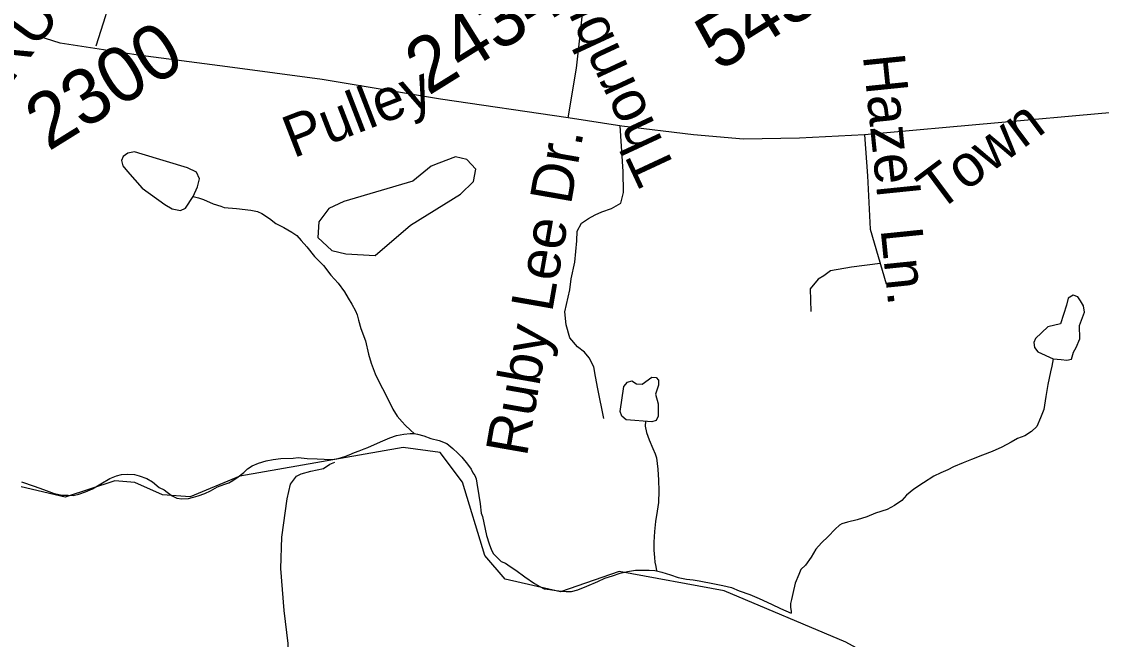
# Model space of a CAD drawing. Extents: x 2001466 to 31450019, y -30647475 to 847247.
# Drawn here: x 2167685 to 2172576, y 789796 to 792595 of the extents above; entities that cross this region are included whole.
import ezdxf

# ---------------------------------------------------------------- set-up
doc = ezdxf.new("R2010")
doc.units = 0
for name, color, linetype in [('Exist Hydrographic Creek Single Shore', 7, 'Continuous'), ('Exist Hydrographic Misc Water Feature', 7, 'Continuous'), ('Exist Road Non-System Type 51', 7, 'Continuous'), ('Exist Road Non-System Type 51 Label', 7, 'Continuous'), ('Exist Road Secondary Type 51 Attributed', 7, 'Continuous'), ('Exist Road Secondary Type 51 Label', 7, 'Continuous'), ('Exist Road Secondary Type 51 Number Label', 7, 'Continuous'), ('Prop Road Primary Interstate Projected Label', 7, 'Continuous')]:
    doc.layers.add(name, color=color, linetype=linetype)

msp = doc.modelspace()

# ---------------------------------------------------------------- linework, layer by layer
at = {"layer": 'Exist Hydrographic Creek Single Shore'}
msp.add_lwpolyline([(2172487.4, 789331.3), (2172470.2, 789356.1), (2172294.3, 789474.6), (2172011.3, 789463.9), (2171902.2, 789561.3), (2171735.3, 789610.7), (2171418.3, 789784.5), (2170867.1, 790015.6), (2170391.2, 790104.2), (2170125.3, 790011.2), (2169875.3, 790068.9), (2169783.2, 790175.7), (2169681.3, 790509.2), (2169580.2, 790642.5), (2169413.3, 790665.6), (2168673.3, 790536.5), (2168448.3, 790442.7), (2168323.3, 790451.8), (2168198.2, 790506.9), (2168106.3, 790515.3), (2167882.2, 790441.2), (2167682.3, 790487.9)], dxfattribs=at)
at = {"layer": 'Exist Hydrographic Misc Water Feature'}
for points in [[(2168462.1, 791802.7), (2168482, 791846.6), (2168490.3, 791883.3), (2168477.4, 791912.7), (2168436.7, 791932.1), (2168230.3, 791994.1), (2168196.6, 792004.5), (2168166.3, 791999.9), (2168145.2, 791984.3), (2168137, 791966), (2168142.5, 791942.1), (2168163.8, 791916.1), (2168230.6, 791840.2), (2168333.5, 791766.9), (2168367.3, 791747.4), (2168404, 791739.1), (2168427, 791750.2), (2168462.1, 791802.7)], [(2169731.6, 791871.1), (2169742.5, 791926.8), (2169701.2, 791970), (2169650.6, 791983.1), (2169573.8, 791954.4), (2169539.8, 791939.9), (2169457.3, 791872.3), (2169143.9, 791780.3), (2169075.5, 791748.2), (2169031.3, 791688.3), (2169025.7, 791617), (2169089.5, 791558.7), (2169152.9, 791543.5), (2169286.5, 791536.2), (2169446, 791673.3), (2169673.1, 791814.1), (2169731.6, 791871.1)], [(2168462.1, 791802.7), (2168486.1, 791796.6), (2168508.2, 791788.8), (2168552.1, 791769.2), (2168586.7, 791759.5), (2168602.5, 791753.5), (2168658.7, 791747.8), (2168722.5, 791740.2), (2168752.4, 791734.4), (2168772.3, 791726.5), (2168806.8, 791702.7), (2168836.5, 791680.7), (2168872.8, 791663.1), (2168909.1, 791641.4), (2168931, 791625.5), (2168951.1, 791603.4), (2168977.2, 791575.5), (2169011.4, 791531.7), (2169051.8, 791490), (2169086, 791446.2), (2169118.4, 791410.6), (2169146.5, 791370.6), (2169164.4, 791342.7), (2169180.6, 791314.7), (2169197, 791285.1), (2169205, 791266.8), (2169210.7, 791243.2), (2169221, 791205.2), (2169241.9, 791149.3), (2169256, 791089.1), (2169268.3, 791047.5), (2169286.2, 790999.7), (2169298.5, 790973.5), (2169318.6, 790933.6), (2169343, 790885.7), (2169365.5, 790840.1), (2169385.2, 790808.3), (2169407.8, 790782.2), (2169421.7, 790766.3), (2169445.7, 790744.4), (2169462.1, 790728.6)], [(2172357, 791066.9), (2172393.4, 791065), (2172419.4, 791061.9), (2172440.2, 791066), (2172449.6, 791098.3), (2172462.1, 791118), (2172478.7, 791158.6), (2172476.6, 791217.9), (2172498.5, 791279.3), (2172494.3, 791307.4), (2172481.8, 791330.3), (2172468.3, 791348), (2172447.5, 791356.3), (2172424.6, 791341.7), (2172417.9, 791310), (2172389.8, 791225.7), (2172333.1, 791211.7), (2172278, 791159.7), (2172269.7, 791140.9), (2172272.8, 791119.1), (2172288.4, 791099.3), (2172357, 791066.9)], [(2172357, 791066.9), (2172351.3, 791034.9), (2172345.8, 791008.6), (2172333.5, 790950.8), (2172324, 790896.6), (2172314.4, 790838.4), (2172300.4, 790800.8), (2172283.2, 790760.4), (2172259, 790738.5), (2172229.5, 790718.3), (2172195, 790706), (2172167.4, 790689.9), (2172125.3, 790667.8), (2172081.7, 790647.3), (2172037.8, 790631.2), (2171987.5, 790610.8), (2171950, 790596.6), (2171906.1, 790578.5), (2171879.9, 790564.2), (2171848.3, 790550.3), (2171816.1, 790536.1), (2171770.4, 790505.7), (2171726.5, 790477.4), (2171692.5, 790449.3), (2171671.1, 790425.3), (2171638.9, 790403), (2171605.3, 790384.6), (2171553.2, 790368.5), (2171513.7, 790352.2), (2171469.6, 790338.2), (2171425.5, 790327.8), (2171399.9, 790319.5), (2171389.8, 790313.7), (2171369.9, 790295.6), (2171337.7, 790263.2), (2171308, 790233.2), (2171282.2, 790205.1), (2171260.4, 790169), (2171234.8, 790132.7), (2171214.5, 790112.6), (2171204.9, 790090.6), (2171189.3, 790050.8), (2171177.4, 790004.7), (2171171.4, 789976.4), (2171167.5, 789958.3), (2171167.5, 789940.4), (2171170, 789924.7), (2171170, 789914.5)], [(2170567.6, 790808.1), (2170559.3, 790787.7), (2170539.9, 790781.9), (2170422.5, 790791.5), (2170403.1, 790807.1), (2170396.2, 790828.9), (2170412.8, 790942.3), (2170429.4, 790961.3), (2170448.7, 790967.1), (2170469.5, 790954.4), (2170495, 790952.3), (2170539.9, 790983.7), (2170559.3, 790983.4), (2170569, 790971.3), (2170569, 790947.4), (2170556.5, 790907.7), (2170567.6, 790863.1), (2170567.6, 790808.1)], [(2170510.6, 790784.3), (2170509.3, 790762.5), (2170515.3, 790734.4), (2170528, 790700.5), (2170543.8, 790660.7), (2170553.8, 790636.9), (2170560.2, 790618.9), (2170566.3, 790566.8), (2170568.8, 790517), (2170570.8, 790468.8), (2170569.2, 790417.1), (2170563.2, 790377), (2170555.7, 790330.8), (2170551.8, 790285.1), (2170548.5, 790236.9), (2170548.5, 790200.8), (2170550.7, 790166.8), (2170553, 790146.9), (2170556.9, 790126.9), (2170560.8, 790106.8)], [(2167683.9, 790510.6), (2167741.7, 790490.9), (2167783.8, 790475.2), (2167832, 790457.4), (2167868, 790449.5), (2167895.9, 790449.7), (2167918.3, 790448), (2167943.9, 790454.3), (2167974.1, 790464.3), (2168005.8, 790478.5), (2168044, 790500.8), (2168083.5, 790524.8), (2168113.7, 790536.9), (2168137.7, 790543), (2168165.2, 790545.3), (2168195.5, 790543.6), (2168217.4, 790537.5), (2168251.7, 790525.8), (2168277.5, 790510.1), (2168307.7, 790484), (2168329.8, 790474.2), (2168363.7, 790448.4), (2168388.1, 790436.6), (2168410, 790432.9), (2168440.1, 790434.8), (2168463.5, 790441), (2168483.8, 790447.3), (2168514, 790457.3), (2168539.8, 790469.6), (2168571.6, 790487.5), (2168601.3, 790497.6), (2168623.7, 790506), (2168641.3, 790515.9), (2168665.3, 790532.2), (2168691.1, 790552.2), (2168707.1, 790568.5), (2168729.1, 790582.6), (2168756.9, 790594.6), (2168793, 790605), (2168824.6, 790611.1), (2168858.4, 790615.3), (2168915, 790617.4), (2168936.6, 790619.8), (2168978.8, 790615.8), (2169022.7, 790614), (2169054.7, 790612.4), (2169090.6, 790610.7), (2169118.9, 790616.5), (2169148.2, 790624.7), (2169168.7, 790633), (2169192.5, 790643.2), (2169214.2, 790651.2), (2169236.4, 790659.2), (2169252.3, 790665.4), (2169310.2, 790691.9), (2169352, 790709.9), (2169382.1, 790719.9), (2169415.8, 790726.2), (2169444.3, 790728.4), (2169462.1, 790728.6)], [(2169462.1, 790728.6), (2169477.9, 790726.6), (2169506, 790719.1), (2169538, 790706.9), (2169575.9, 790697.1), (2169610.2, 790683.4), (2169638.5, 790661.7), (2169660.2, 790639.8), (2169678.4, 790622), (2169704.7, 790590), (2169720.5, 790568.2), (2169728.7, 790550.3), (2169736.9, 790538.1), (2169743, 790524.2), (2169746.9, 790504.1), (2169755.3, 790448.5), (2169761.9, 790410.2), (2169765.8, 790368.2), (2169771.7, 790352.7), (2169790.6, 790266.7), (2169802.5, 790228.8), (2169812.8, 790200.9), (2169822.8, 790184.7), (2169836.7, 790168.8), (2169856.8, 790149.2), (2169876.7, 790141.3), (2169897.4, 790127.2), (2169923.3, 790109.5), (2169963.5, 790079.5), (2170007.3, 790049.7), (2170031.7, 790035.9), (2170051.8, 790025.9), (2170077.5, 790022.1), (2170105.8, 790018.2), (2170129.8, 790014.6), (2170151.7, 790012.9), (2170175.9, 790012.9), (2170204, 790020.8), (2170245.4, 790037.3), (2170295.4, 790059.3), (2170327, 790073.6), (2170361.5, 790083.8), (2170395.3, 790096.1), (2170429.1, 790104.4), (2170464.8, 790110.4), (2170495.2, 790110.7), (2170526.9, 790110.7), (2170553, 790108.8), (2170560.8, 790106.8)], [(2170560.8, 790106.8), (2170585, 790101.2), (2170623.3, 790089.3), (2170659.2, 790077.4), (2170696.9, 790069.6), (2170727.3, 790065.8), (2170753.5, 790061.9), (2170823, 790048.5), (2170861.2, 790040.7), (2170899.5, 790030.9), (2170935.4, 790016.9), (2170983.6, 789999.5), (2171025.6, 789981.8), (2171081.8, 789955.8), (2171122.2, 789936.3), (2171170, 789914.5)]]:
    msp.add_lwpolyline(points, dxfattribs=at)
at = {"layer": 'Exist Road Non-System Type 51'}
for points in [[(2168517.3, 793634.5), (2168511.7, 793568.7), (2168476.2, 793507.5), (2168395.8, 793405.5), (2168296, 793301.1), (2168290.1, 793269.1), (2168280.4, 793240), (2168237.2, 793225.9), (2168181.4, 793166.3), (2168137.5, 793063.9), (2168115.9, 792914.4), (2168098.9, 792782.8), (2168098.5, 792780.9), (2168064.7, 792621.7), (2168020.9, 792483.9)], [(2170321.2, 790796.4), (2170294.9, 790931.9), (2170284.4, 790987.6), (2170276, 791031.7), (2170255, 791071.6), (2170234.1, 791097.8), (2170203, 791121.9), (2170167.9, 791162.9), (2170151.4, 791221.5), (2170145.9, 791280.5), (2170167.9, 791379.3), (2170174.2, 791429.7), (2170190, 791505.3), (2170199.4, 791601.9), (2170201.5, 791646), (2170220.4, 791682.7), (2170253, 791703.8), (2170283.4, 791719.5), (2170312.8, 791733.2), (2170356.8, 791747.9), (2170398.8, 791772), (2170410.4, 791820.3), (2170409.3, 791915.9), (2170396.1, 792123.2)], [(2171503.2, 792082.7), (2171515.8, 791896.2), (2171528.2, 791654.4), (2171601.4, 791406.8)], [(2171574.1, 791498.9), (2171443.9, 791482.4), (2171348.1, 791466.4), (2171318.5, 791443.6), (2171293.4, 791427.6), (2171256.9, 791384.3), (2171259.2, 791281.6)], [(2168879.2, 789326.8), (2168871.3, 789405.8), (2168876.5, 789498.1), (2168887.1, 789645.6), (2168892.3, 789777.4), (2168873.9, 789927.6), (2168858.9, 790118.2), (2168863.4, 790259.7), (2168887.1, 790433.6), (2168902.9, 790499.5), (2168929.2, 790536.4), (2168951.2, 790547), (2168994.5, 790558.4), (2169051.5, 790569.9), (2169081.2, 790590.4), (2169104, 790599.5)]]:
    msp.add_lwpolyline(points, dxfattribs=at)
at = {"layer": 'Exist Road Secondary Type 51 Attributed'}
for points in [[(2170159.9, 792159.7), (2169581.8, 792244.5), (2169046, 792332.4), (2168616.5, 792390), (2168212.6, 792442.4), (2167859.4, 792497.9), (2167688.8, 792551.3), (2167549.7, 792628.8), (2167440.8, 792716.7), (2167290.7, 792884.3), (2167145.2, 793072.7), (2166913.5, 793364.9), (2166780.6, 793528.2), (2166657.1, 793657), (2166509, 793783.7), (2166302.9, 793941.9), (2165911, 794250.8), (2165776, 794363.9), (2165705.9, 794452.9), (2165614.4, 794606.8), (2165528.6, 794776.4), (2165452.3, 794903.8)], [(2170159.9, 792159.7), (2170198.1, 792384.8), (2170231, 792685.3), (2170258.8, 793019.3), (2170306.4, 793324.1)], [(2177221.9, 791803.6), (2177041.4, 791895.8), (2176790.3, 791958.6), (2176408.4, 792040.3), (2176031.7, 792113.6), (2175688.5, 792178.5), (2175510.6, 792186.9), (2174980.1, 792189), (2174530.1, 792193.2), (2174157.6, 792186.9), (2173673.1, 792199.4), (2173309, 792197.3), (2172911.4, 792205.7), (2172577.6, 792178.5), (2172108.8, 792136.6), (2171503.2, 792082.7), (2171207.8, 792067.5), (2170954.6, 792063.3), (2170728.6, 792082.2), (2170404.2, 792122), (2170159.9, 792159.7)]]:
    msp.add_lwpolyline(points, dxfattribs=at)

# ---------------------------------------------------------------- texts
at = {"layer": 'Exist Road Non-System Type 51 Label'}
for s, rotation, p in [('Hazel  Ln.', 275.8273, (2171495.1, 792441.2)), ('Ruby Lee Dr.', 80.0726, (2169972.9, 790620.4))]:
    msp.add_text(s, height=190, rotation=rotation, dxfattribs=at).set_placement(p)
at = {"layer": 'Exist Road Secondary Type 51 Label'}
for s, rotation, p in [('Thornburg ', 114.964, (2170656.7, 791912.8)), ('Pulley', 21.1733, (2168915.2, 791975.3)), ('Town', 36.8125, (2171835.7, 791729.7))]:
    msp.add_text(s, height=190, rotation=rotation, dxfattribs=at).set_placement(p)
at = {"layer": 'Exist Road Secondary Type 51 Number Label'}
for s, p in [('5431', (2170841.9, 792365.7)), ('2434', (2169526.5, 792257.3)), ('2300', (2167806, 792005.3))]:
    msp.add_text(s, height=250, rotation=31.918, dxfattribs=at).set_placement(p)
at = {"layer": 'Prop Road Primary Interstate Projected Label'}
msp.add_text('PROPOSED/UNDER CONSTRUCTION', height=200, rotation=53.8094, dxfattribs=at).set_placement((2165540.1, 789446.4))

doc.saveas('drawing.dxf')
